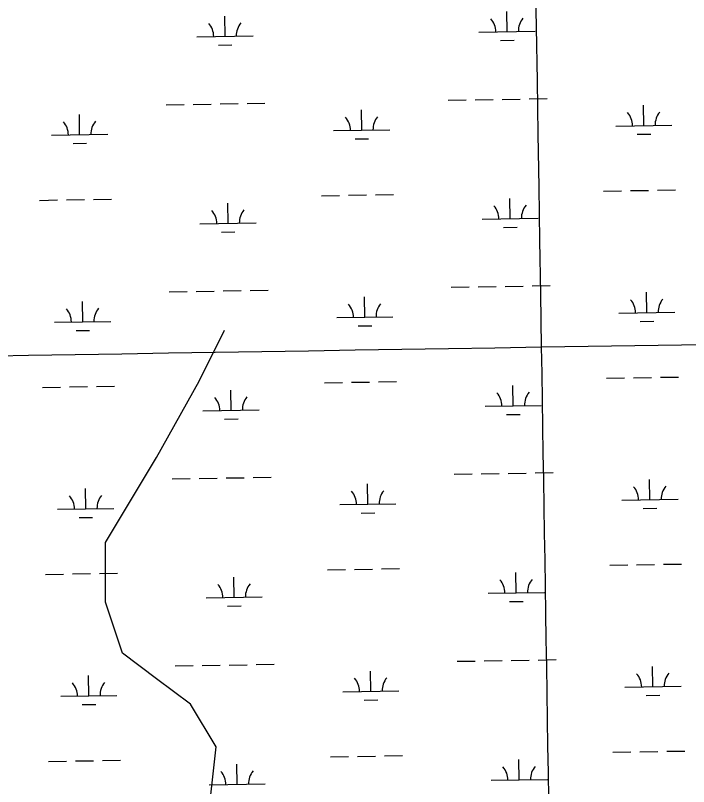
# Model space of a CAD drawing. Extents: x 3855477 to 3893699, y 299188 to 325115.
# Drawn here: x 3864060 to 3865257, y 306950 to 308321 of the extents above; entities that cross this region are included whole.
import ezdxf

# ---------------------------------------------------------------- set-up
doc = ezdxf.new("R2010")
doc.units = 0
for name, color, linetype in [('V-GRID-MAJR', 7, 'Continuous'), ('V-TOPO-SHOR', 7, 'Continuous'), ('V-WETL-SWMP', 7, 'Continuous')]:
    doc.layers.add(name, color=color, linetype=linetype)

msp = doc.modelspace()

# ---------------------------------------------------------------- linework, layer by layer
at = {"layer": 'V-GRID-MAJR'}
for points in [[(3865044.1, 304703.3), (3864995.7, 307731.4), (3864898.7, 313791.5), (3864801.7, 319851.5), (3864753.2, 322883.5)], [(3859685.5, 307646.8), (3864995.7, 307731.4), (3870305.8, 307816.8), (3875615.9, 307902.9), (3880925.9, 307989.8), (3886236, 308077.5), (3891546.1, 308165.9)]]:
    msp.add_spline(points, degree=3, dxfattribs=at)
at = {"layer": 'V-TOPO-SHOR'}
msp.add_lwpolyline([(3864395.4, 306827.8), (3864416.5, 307020.5), (3864371.1, 307096.1), (3864310.6, 307141.5), (3864250.1, 307186.9), (3864219.9, 307277.6), (3864219.9, 307338), (3864219.9, 307383.4), (3864310.6, 307534.6), (3864386.2, 307670.7), (3864431.6, 307761.4)], dxfattribs=at)
at = {"layer": 'V-WETL-SWMP'}
for p, q in [((3864432.5, 308283.9), (3864431.9, 308319.9)), ((3864934.3, 308292.1), (3864933.7, 308328.1)), ((3864884.3, 308291.3), (3864984.3, 308292.9)), ((3864382.5, 308283.1), (3864482.5, 308284.7)), ((3864420.7, 308268.3), (3864444.7, 308268.7)), ((3864922.6, 308276.5), (3864946.6, 308276.8)), ((3864829.4, 308170.3), (3864861.4, 308170.8)), ((3864877.4, 308171.1), (3864909.4, 308171.6)), ((3864925.4, 308171.8), (3864957.4, 308172.4)), ((3864973.4, 308172.6), (3865005.4, 308173.1)), ((3864327.6, 308162.1), (3864359.6, 308162.6)), ((3864375.6, 308162.9), (3864407.6, 308163.4)), ((3864423.6, 308163.7), (3864455.6, 308164.2)), ((3864471.6, 308164.4), (3864503.6, 308165)), ((3865177.5, 308125.2), (3865176.9, 308161.2)), ((3864173.8, 308108.9), (3864173.3, 308144.8)), ((3864675.7, 308117), (3864675.1, 308153)), ((3864625.7, 308116.2), (3864725.7, 308117.8)), ((3865127.5, 308124.4), (3865227.5, 308126)), ((3864123.9, 308108), (3864223.8, 308109.7)), ((3864663.9, 308101.4), (3864687.9, 308101.8)), ((3865165.8, 308109.6), (3865189.8, 308110)), ((3864162.1, 308093.2), (3864186.1, 308093.6)), ((3865106, 308008.6), (3865138, 308009.1)), ((3865154, 308009.4), (3865186, 308009.9)), ((3865202, 308010.2), (3865234, 308010.7)), ((3864102.3, 307992.2), (3864134.3, 307992.8)), ((3864150.3, 307993), (3864182.3, 307993.5)), ((3864198.3, 307993.8), (3864230.3, 307994.3)), ((3864604.2, 308000.4), (3864636.2, 308000.9)), ((3864652.2, 308001.2), (3864684.2, 308001.7)), ((3864700.2, 308002), (3864732.2, 308002.5)), ((3864939.7, 307959.4), (3864939.1, 307995.4)), ((3864437.9, 307951.3), (3864437.3, 307987.3)), ((3864387.9, 307950.5), (3864487.9, 307952.1)), ((3864889.7, 307958.6), (3864989.7, 307960.3)), ((3864426.1, 307935.6), (3864450.1, 307936)), ((3864928, 307943.8), (3864952, 307944.2)), ((3864930.8, 307839.2), (3864962.8, 307839.7)), ((3864978.8, 307840), (3865010.8, 307840.5)), ((3864333, 307829.5), (3864365, 307830)), ((3864381, 307830.3), (3864413, 307830.8)), ((3864429, 307831), (3864461, 307831.6)), ((3864477, 307831.8), (3864509, 307832.3)), ((3864834.9, 307837.6), (3864866.8, 307838.2)), ((3864882.8, 307838.4), (3864914.8, 307839)), ((3865182.9, 307792.6), (3865182.4, 307828.6)), ((3864179.3, 307776.2), (3864178.7, 307812.2)), ((3864681.1, 307784.4), (3864680.5, 307820.4)), ((3864631.1, 307783.6), (3864731.1, 307785.2)), ((3865133, 307791.8), (3865232.9, 307793.4)), ((3864129.3, 307775.4), (3864229.3, 307777)), ((3865171.2, 307776.9), (3865195.2, 307777.3)), ((3864167.5, 307760.6), (3864191.5, 307761)), ((3864669.4, 307768.8), (3864693.4, 307769.2)), ((3865111.4, 307676), (3865143.4, 307676.5)), ((3865159.4, 307676.7), (3865191.4, 307677.3)), ((3865207.4, 307677.5), (3865239.4, 307678)), ((3864203.7, 307661.2), (3864235.7, 307661.7)), ((3864609.6, 307667.8), (3864641.6, 307668.3)), ((3864657.6, 307668.6), (3864689.6, 307669.1)), ((3864705.6, 307669.3), (3864737.6, 307669.9)), ((3864945.1, 307626.8), (3864944.6, 307662.8)), ((3864107.7, 307659.6), (3864139.7, 307660.1)), ((3864155.7, 307660.4), (3864187.7, 307660.9)), ((3864443.3, 307618.6), (3864442.7, 307654.6)), ((3864895.2, 307626), (3864995.1, 307627.6)), ((3864393.3, 307617.8), (3864493.3, 307619.5)), ((3864933.4, 307611.2), (3864957.4, 307611.6)), ((3864431.6, 307603), (3864455.6, 307603.4)), ((3864338.4, 307496.8), (3864370.4, 307497.4)), ((3864386.4, 307497.6), (3864418.4, 307498.1)), ((3864434.4, 307498.4), (3864466.4, 307498.9)), ((3864482.4, 307499.2), (3864514.4, 307499.7)), ((3864840.3, 307505), (3864872.3, 307505.5)), ((3864888.3, 307505.8), (3864920.3, 307506.3)), ((3864936.3, 307506.6), (3864968.3, 307507.1)), ((3864984.3, 307507.4), (3865016.2, 307507.9)), ((3864686.5, 307451.8), (3864685.9, 307487.8)), ((3865188.4, 307459.9), (3865187.8, 307495.9)), ((3864184.7, 307443.6), (3864184.1, 307479.6)), ((3865138.4, 307459.1), (3865238.4, 307460.8)), ((3864134.7, 307442.8), (3864234.7, 307444.4)), ((3864636.5, 307451), (3864736.5, 307452.6)), ((3865176.6, 307444.3), (3865200.6, 307444.7)), ((3864172.9, 307428), (3864196.9, 307428.4)), ((3864674.8, 307436.1), (3864698.8, 307436.5)), ((3864615, 307335.2), (3864647, 307335.7)), ((3864663, 307335.9), (3864695, 307336.5)), ((3864711, 307336.7), (3864743, 307337.2)), ((3865116.8, 307343.3), (3865148.8, 307343.8)), ((3865164.8, 307344.1), (3865196.8, 307344.6)), ((3865212.8, 307344.9), (3865244.8, 307345.4)), ((3864113.2, 307327), (3864145.2, 307327.5)), ((3864161.2, 307327.8), (3864193.2, 307328.3)), ((3864209.2, 307328.5), (3864241.1, 307329.1)), ((3864448.7, 307286), (3864448.1, 307322)), ((3864950.6, 307294.2), (3864950, 307330.2)), ((3864900.6, 307293.4), (3865000.6, 307295)), ((3864398.7, 307285.2), (3864498.7, 307286.8)), ((3864938.8, 307278.6), (3864962.8, 307278.9)), ((3864437, 307270.4), (3864461, 307270.8)), ((3864845.7, 307172.4), (3864877.7, 307172.9)), ((3864893.7, 307173.2), (3864925.7, 307173.7)), ((3864941.7, 307174), (3864973.7, 307174.5)), ((3864989.7, 307174.7), (3865021.7, 307175.3)), ((3864343.8, 307164.2), (3864375.8, 307164.7)), ((3864391.8, 307165), (3864423.8, 307165.5)), ((3864439.8, 307165.8), (3864471.8, 307166.3)), ((3864487.8, 307166.6), (3864519.8, 307167.1)), ((3864691.9, 307119.1), (3864691.4, 307155.1)), ((3865193.8, 307127.3), (3865193.2, 307163.3)), ((3864190.1, 307111), (3864189.5, 307147)), ((3865143.8, 307126.5), (3865243.8, 307128.1)), ((3864642, 307118.3), (3864741.9, 307119.9)), ((3864140.1, 307110.1), (3864240.1, 307111.8)), ((3864680.2, 307103.5), (3864704.2, 307103.9)), ((3865182, 307111.7), (3865206, 307112.1)), ((3864178.4, 307095.3), (3864202.4, 307095.7)), ((3864620.4, 307002.5), (3864652.4, 307003)), ((3864668.4, 307003.3), (3864700.4, 307003.8)), ((3864716.4, 307004.1), (3864748.4, 307004.6)), ((3865122.3, 307010.7), (3865154.3, 307011.2)), ((3865170.3, 307011.5), (3865202.3, 307012)), ((3865218.3, 307012.3), (3865250.3, 307012.8)), ((3864118.6, 306994.3), (3864150.6, 306994.9)), ((3864166.6, 306995.1), (3864198.6, 306995.6)), ((3864214.6, 306995.9), (3864246.6, 306996.4)), ((3864454.1, 306953.4), (3864453.6, 306989.4)), ((3864956, 306961.6), (3864955.4, 306997.5)), ((3864906, 306960.7), (3865006, 306962.4)), ((3864404.1, 306952.6), (3864504.1, 306954.2))]:
    msp.add_line(p, q, dxfattribs=at)
for centre, start, end in [((3864377.2, 308283.5), 0.1615, 41.7052), ((3864487.7, 308285.3), 140.1615, 181.7052), ((3864879.1, 308291.7), 0.1615, 41.7052), ((3864989.5, 308293.5), 140.1615, 181.7052), ((3865122.3, 308124.8), 0.1615, 41.7052), ((3865232.8, 308126.6), 140.1615, 181.7052), ((3864118.6, 308108.4), 0.1615, 41.7052), ((3864229.1, 308110.2), 140.1615, 181.7052), ((3864620.4, 308116.6), 0.1615, 41.7052), ((3864730.9, 308118.4), 140.1615, 181.7052), ((3864884.5, 307959), 0.1615, 41.7052), ((3864995, 307960.8), 140.1615, 181.7052), ((3864382.6, 307950.8), 0.1615, 41.7052), ((3864493.1, 307952.6), 140.1615, 181.7052), ((3865127.7, 307792.1), 0.1615, 41.7052), ((3865238.2, 307793.9), 140.1615, 181.7052), ((3864124, 307775.8), 0.1615, 41.7052), ((3864234.5, 307777.6), 140.1615, 181.7052), ((3864625.9, 307784), 0.1615, 41.7052), ((3864736.3, 307785.8), 140.1615, 181.7052), ((3864889.9, 307626.4), 0.1615, 41.7052), ((3865000.4, 307628.2), 140.1615, 181.7052), ((3864388.1, 307618.2), 0.1615, 41.7052), ((3864498.5, 307620), 140.1615, 181.7052), ((3865133.1, 307459.5), 0.1615, 41.7052), ((3865243.6, 307461.3), 140.1615, 181.7052), ((3864631.3, 307451.3), 0.1615, 41.7052), ((3864741.8, 307453.1), 140.1615, 181.7052), ((3864129.4, 307443.2), 0.1615, 41.7052), ((3864239.9, 307445), 140.1615, 181.7052), ((3864393.5, 307285.6), 0.1615, 41.7052), ((3864504, 307287.4), 140.1615, 181.7052), ((3864895.3, 307293.8), 0.1615, 41.7052), ((3865005.8, 307295.6), 140.1615, 181.7052), ((3864636.7, 307118.7), 0.1615, 41.7052), ((3864747.2, 307120.5), 140.1615, 181.7052), ((3865138.5, 307126.9), 0.1615, 41.7052), ((3865249, 307128.7), 140.1615, 181.7052), ((3864134.9, 307110.5), 0.1615, 41.7052), ((3864245.3, 307112.3), 140.1615, 181.7052), ((3864398.9, 306953), 0.1615, 41.7052), ((3864509.4, 306954.8), 140.1615, 181.7052), ((3864900.7, 306961.1), 0.1615, 41.7052), ((3865011.2, 306962.9), 140.1615, 181.7052)]:
    msp.add_arc(centre, 35.2, start, end, dxfattribs=at)

doc.saveas('drawing.dxf')
